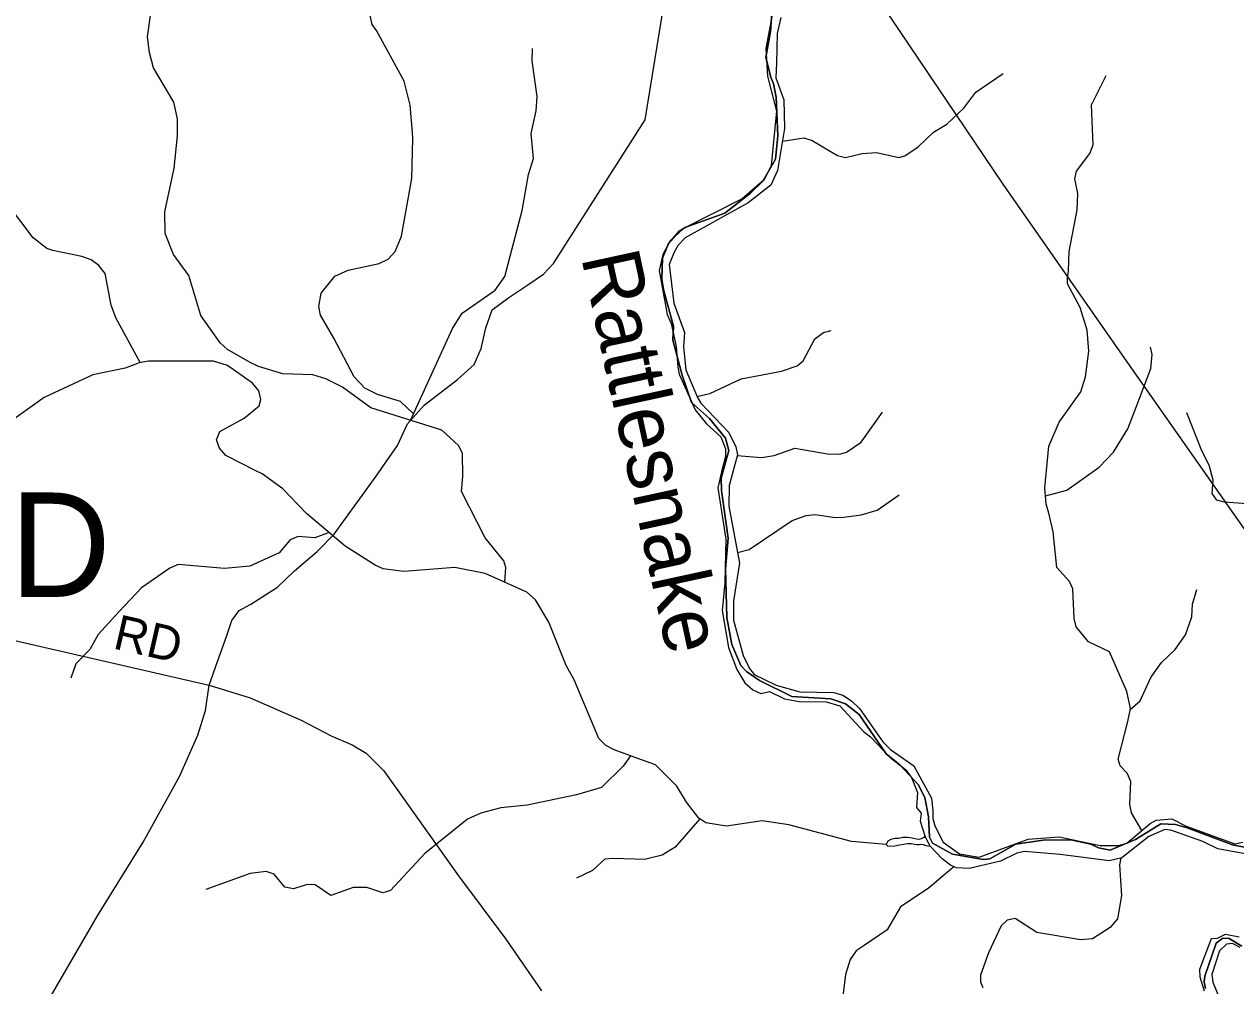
# Model space of a CAD drawing. Extents: x 1525783 to 1900577, y 218250 to 627376.
# Drawn here: x 1680400 to 1690840, y 487300 to 495589 of the extents above; entities that cross this region are included whole.
import ezdxf

# ---------------------------------------------------------------- set-up
doc = ezdxf.new("R2010")
doc.units = 0
for name, color, linetype in [('GM_X_County_Road', 7, 'Continuous'), ('GM_X_County_Road_Text', 7, 'Continuous'), ('GM_X_Major_River', 7, 'Continuous'), ('GM_X_Major_River_Text', 7, 'Continuous'), ('GM_X_Minor_River', 7, 'Continuous'), ('GM_X_Township', 7, 'Continuous'), ('GM_X_Township_Road', 7, 'Continuous'), ('GM_X_Township_Text', 7, 'Continuous')]:
    doc.layers.add(name, color=color, linetype=linetype)

msp = doc.modelspace()

# ---------------------------------------------------------------- linework, layer by layer
at = {"layer": 'GM_X_County_Road'}
for points in [[(1681993, 489890), (1682066, 490094), (1682144, 490312), (1682189, 490449), (1682252, 490536), (1682352, 490588), (1682582, 490737), (1682730, 490877), (1682926, 491042), (1683070, 491193), (1683432, 491693), (1683617, 491958), (1683704, 492144), (1683846, 492306), (1684135, 492525), (1684278, 492656), (1684337, 492794), (1684379, 492971), (1684432, 493127), (1684575, 493232), (1684739, 493342), (1684874, 493433), (1684961, 493525), (1685751, 494764), (1685958, 496037)], [(1674708, 489194), (1674720, 489197), (1677609, 489773), (1679735, 490195), (1680282, 490285), (1681993, 489890), (1682346, 489783), (1682788, 489588), (1683051, 489452), (1683227, 489378), (1683347, 489305), (1683499, 489154), (1684143, 488247), (1684549, 487702), (1684858, 487257)], [(1680544, 487060), (1681032, 487904), (1681424, 488537), (1681737, 489105), (1681897, 489459), (1681961, 489672), (1681993, 489890)]]:
    msp.add_lwpolyline(points, dxfattribs=at)
at = {"layer": 'GM_X_Major_River'}
msp.add_line((1688208, 488504), (1688162, 488593), dxfattribs=at)
for points in [[(1686850, 495697), (1686791, 495379), (1686804, 495140), (1686884, 494840), (1686837, 494370), (1686775, 494246), (1686586, 494084), (1686080, 493829), (1685966, 493722), (1685902, 493603), (1685872, 493467), (1685941, 493087), (1685976, 493010), (1686017, 492811), (1686032, 492631), (1686045, 492572), (1686181, 492264), (1686279, 492144), (1686402, 492032), (1686443, 491927), (1686442, 491861), (1686408, 491731), (1686376, 491591), (1686447, 491151), (1686438, 490774), (1686414, 490536), (1686468, 490217), (1686541, 490027), (1686611, 489910), (1686679, 489851), (1686748, 489820), (1686821, 489837), (1686952, 489773), (1687078, 489751), (1687312, 489746), (1687428, 489712), (1687631, 489491), (1687692, 489446), (1687858, 489271), (1687994, 489165), (1688045, 489096), (1688098, 488967), (1688090, 488837), (1688128, 488788), (1688120, 488718), (1688162, 488593)], [(1686919, 495648), (1686887, 495508), (1686882, 495257), (1686878, 495127), (1686945, 494936), (1686951, 494689), (1686892, 494329), (1686834, 494201), (1686638, 494050), (1686097, 493748), (1686036, 493685), (1686001, 493623), (1685957, 493516), (1685998, 493184), (1686089, 492930), (1686081, 492808), (1686102, 492610), (1686201, 492372), (1686232, 492321), (1686471, 492069), (1686533, 491946), (1686546, 491878), (1686476, 491612), (1686473, 491435), (1686564, 490943), (1686512, 490619), (1686513, 490450), (1686595, 490147), (1686649, 490034), (1686689, 489983), (1686881, 489890), (1687085, 489833), (1687377, 489827), (1687455, 489804), (1687530, 489757), (1687597, 489690), (1687800, 489404), (1687865, 489337), (1688067, 489196), (1688219, 488917), (1688230, 488811), (1688230, 488741), (1688246, 488678), (1688318, 488539), (1688460, 488437), (1688628, 488408), (1688974, 488536), (1689051, 488563), (1689318, 488585), (1689673, 488510), (1689831, 488508), (1689902, 488529)], [(1689902, 488529), (1690102, 488698), (1690155, 488726), (1690289, 488738), (1690414, 488676), (1690833, 488524), (1690901, 488537)], [(1688162, 488593), (1688152, 488577), (1688130, 488567), (1688108, 488562), (1688076, 488566), (1688052, 488571), (1688012, 488577), (1687974, 488578), (1687934, 488568), (1687904, 488569), (1687867, 488561), (1687843, 488545), (1687827, 488518), (1687841, 488503), (1687901, 488505), (1687943, 488514), (1687981, 488519), (1688011, 488525), (1688047, 488525), (1688073, 488520), (1688091, 488518), (1688111, 488518), (1688133, 488519), (1688147, 488517), (1688169, 488509), (1688208, 488504)], [(1690922, 488436), (1690685, 488481), (1690556, 488544), (1690281, 488640), (1690229, 488647), (1690090, 488587), (1689858, 488404), (1689748, 488377), (1689328, 488432)], [(1689328, 488432), (1689020, 488457), (1688953, 488442), (1688812, 488374), (1688543, 488310), (1688435, 488315), (1688381, 488338), (1688310, 488395), (1688208, 488504)], [(1690571, 487254), (1690533, 487375), (1690530, 487443), (1690630, 487708), (1690684, 487710), (1690751, 487745), (1690869, 487721)], [(1690878, 487629), (1690812, 487664), (1690760, 487659), (1690701, 487602), (1690634, 487396), (1690643, 487330), (1690777, 486999)]]:
    msp.add_lwpolyline(points, dxfattribs=at)
at = {"layer": 'GM_X_Minor_River'}
for points in [[(1684543, 490778), (1684550, 490906), (1684533, 490963), (1684373, 491162), (1684169, 491560), (1684181, 491689), (1684178, 491891), (1684143, 491958), (1684000, 492089), (1683387, 492283), (1683142, 492461), (1682999, 492533), (1682887, 492567), (1682628, 492575), (1682418, 492637), (1682348, 492672), (1682151, 492785), (1682090, 492842), (1681923, 493079), (1681820, 493422), (1681688, 493603), (1681616, 493784), (1681613, 493971), (1681691, 494347), (1681722, 494627), (1681720, 494774), (1681690, 494917), (1681514, 495212), (1681480, 495345), (1681464, 495480), (1681521, 495890)], [(1683755, 492231), (1683643, 492335), (1683445, 492396), (1683335, 492450), (1683244, 492550), (1683067, 492883), (1682953, 493080), (1682940, 493156), (1682960, 493270), (1683077, 493417), (1683192, 493469), (1683458, 493527), (1683537, 493562), (1683596, 493628), (1683651, 493763), (1683739, 494259), (1683750, 494604), (1683747, 494654), (1683727, 494891), (1683674, 495099), (1683435, 495534), (1683398, 495585), (1683336, 495872)], [(1683729, 492174), (1684092, 492966), (1684173, 493099), (1684457, 493297), (1684541, 493414), (1684691, 493982), (1684746, 494294), (1684790, 494432), (1684769, 494647), (1684811, 494841), (1684819, 494967), (1684777, 495274), (1684779, 495379)], [(1686934, 494581), (1687118, 494610), (1687190, 494587), (1687407, 494458), (1687478, 494439), (1687621, 494475), (1687743, 494483), (1687937, 494441), (1687989, 494454), (1688103, 494533), (1688235, 494657), (1688350, 494726), (1688496, 494864), (1688600, 495003), (1688837, 495164)], [(1690030, 488637), (1689943, 488791), (1689928, 488861), (1689937, 489062), (1689904, 489132), (1689845, 489197), (1689826, 489252), (1689911, 489579), (1689932, 489689), (1689901, 489836), (1689751, 490179), (1689570, 490264), (1689466, 490395), (1689447, 490466), (1689437, 490721), (1689408, 490785), (1689299, 490905), (1689266, 491212), (1689230, 491375), (1689207, 491450), (1689195, 491592), (1689230, 491951), (1689318, 492158), (1689504, 492420), (1689544, 492548), (1689575, 492770), (1689561, 492950), (1689498, 493146), (1689391, 493352), (1689390, 493402), (1689399, 493464), (1689405, 493630), (1689474, 493990), (1689478, 494128), (1689452, 494255), (1689469, 494321), (1689582, 494474), (1689611, 494548), (1689596, 494895), (1689724, 495148)], [(1681399, 492672), (1681189, 493057), (1681149, 493166), (1681097, 493439), (1681042, 493510), (1680976, 493557), (1680898, 493587), (1680648, 493637), (1680596, 493656), (1680477, 493746), (1680138, 494192)], [(1686197, 492380), (1686307, 492404), (1686578, 492531), (1686925, 492598), (1687060, 492644), (1687112, 492688), (1687213, 492877), (1687288, 492930), (1687355, 492949)], [(1689201, 491522), (1689385, 491573), (1689662, 491770), (1689786, 491899), (1689909, 492100), (1689982, 492287), (1690109, 492620), (1690121, 492742), (1690106, 492805)], [(1685687, 489260), (1685484, 489333), (1685412, 489370), (1685351, 489432), (1685138, 489936), (1685069, 490060), (1684920, 490433), (1684805, 490626), (1684732, 490693), (1684371, 490855), (1684110, 490905), (1683672, 490872), (1683493, 490895), (1683424, 490926), (1683167, 491090), (1682834, 491372), (1682630, 491584), (1682450, 491713), (1682396, 491740), (1682137, 491870), (1682082, 491934), (1682057, 492006), (1682086, 492078), (1682296, 492193), (1682425, 492299), (1682438, 492355), (1682423, 492428), (1682367, 492493), (1682153, 492647), (1682031, 492685), (1681471, 492685), (1681390, 492670), (1681271, 492624), (1680991, 492566), (1680572, 492370), (1679995, 491960)], [(1686544, 491871), (1686752, 491855), (1686862, 491871), (1687041, 491933), (1687323, 491885), (1687429, 491883), (1687485, 491901), (1687611, 491985), (1687795, 492245)], [(1690939, 491454), (1690743, 491468), (1690676, 491487), (1690638, 491544), (1690644, 491658), (1690612, 491787), (1690548, 491910), (1690418, 492239)], [(1686547, 491035), (1686648, 491060), (1687018, 491310), (1687139, 491354), (1687215, 491361), (1687389, 491335), (1687463, 491340), (1687612, 491360), (1687751, 491400), (1687939, 491533)], [(1683029, 491207), (1682905, 491160), (1682761, 491173), (1682692, 491144), (1682598, 491033), (1682343, 490918), (1682126, 490896), (1681726, 490932), (1681656, 490901), (1681410, 490730), (1681218, 490526), (1681038, 490329), (1680966, 490199), (1680845, 490075), (1680801, 489951)], [(1689931, 489680), (1690016, 489756), (1690107, 489956), (1690199, 490087), (1690318, 490199), (1690408, 490324), (1690461, 490480), (1690468, 490590), (1690504, 490716)], [(1685624, 489283), (1685562, 489194), (1685374, 489008), (1685160, 488945), (1684735, 488857), (1684506, 488835), (1684334, 488787), (1684219, 488737), (1683853, 488440), (1683557, 488121), (1683490, 488102), (1683354, 488146), (1683236, 488146), (1683042, 488077), (1682907, 488169), (1682838, 488172), (1682721, 488136), (1682647, 488151), (1682554, 488261), (1682486, 488284), (1682346, 488268), (1681966, 488130)], [(1687827, 488518), (1687529, 488544), (1686990, 488686), (1686760, 488721), (1686453, 488677), (1686275, 488704), (1686212, 488744), (1686106, 488882), (1686024, 489020), (1685840, 489205), (1685687, 489260)], [(1686223, 488738), (1686010, 488495), (1685897, 488426), (1685756, 488392)], [(1685163, 488229), (1685299, 488297), (1685407, 488394), (1685471, 488399), (1685756, 488392)], [(1689849, 488402), (1689837, 488343), (1689855, 488078), (1689820, 487876), (1689759, 487801), (1689605, 487703), (1689503, 487696), (1689125, 487760), (1688939, 487881), (1688869, 487866), (1688818, 487816), (1688710, 487583), (1688641, 487390), (1688641, 487335), (1688662, 487285)], [(1688411, 488325), (1688190, 488138), (1687951, 487981), (1687836, 487782), (1687638, 487646), (1687569, 487601), (1687516, 487525), (1687478, 487396), (1687455, 487210), (1687293, 486947), (1687239, 486671), (1687173, 486546), (1687045, 486411), (1686953, 486114), (1686976, 485921)]]:
    msp.add_lwpolyline(points, dxfattribs=at)
at = {"layer": 'GM_X_Township'}
for points in [[(1686854, 495849), (1686831, 495526), (1686791, 495302), (1686833, 495133), (1686857, 495074), (1686880, 494960), (1686893, 494627), (1686875, 494424), (1686766, 494235), (1686660, 494133), (1686438, 493959), (1686100, 493840), (1686044, 493806), (1685952, 493697), (1685901, 493571), (1685894, 493392), (1685909, 493302), (1685995, 492986), (1685990, 492864), (1686071, 492564), (1686149, 492327), (1686305, 492191), (1686444, 492021), (1686473, 491914), (1686405, 491676), (1686410, 491568), (1686465, 491158), (1686442, 490894), (1686455, 490474), (1686497, 490241), (1686576, 490060), (1686625, 490009), (1686737, 489930), (1687015, 489793), (1687352, 489772), (1687476, 489731), (1687595, 489639), (1687829, 489300), (1687945, 489203), (1688102, 489035), (1688161, 488924), (1688192, 488757), (1688200, 488581), (1688228, 488530), (1688400, 488434), (1688664, 488388), (1688720, 488393), (1688944, 488520), (1689181, 488556), (1689420, 488559), (1689590, 488520), (1689656, 488489), (1689758, 488470), (1689975, 488560), (1690195, 488697), (1690320, 488689), (1690422, 488660), (1690812, 488514), (1691038, 488470)], [(1691038, 488470), (1690812, 488514), (1690422, 488660), (1690320, 488689), (1690195, 488697), (1689975, 488560), (1689758, 488470), (1689656, 488489), (1689590, 488520), (1689420, 488559), (1689181, 488556), (1688944, 488520), (1688720, 488393), (1688664, 488388), (1688400, 488434), (1688228, 488530), (1688200, 488581), (1688192, 488757), (1688161, 488924), (1688102, 489035), (1687945, 489203), (1687829, 489300), (1687595, 489639), (1687476, 489731), (1687352, 489772), (1687015, 489793), (1686737, 489930), (1686625, 490009), (1686576, 490060), (1686497, 490241), (1686455, 490474), (1686442, 490894), (1686465, 491158), (1686410, 491568), (1686405, 491676), (1686473, 491914), (1686444, 492021), (1686305, 492191), (1686149, 492327), (1686071, 492564), (1685990, 492864), (1685995, 492986), (1685909, 493302), (1685894, 493392), (1685901, 493571), (1685952, 493697), (1686044, 493806), (1686100, 493840), (1686438, 493959), (1686660, 494133), (1686766, 494235), (1686875, 494424), (1686893, 494627), (1686880, 494960), (1686857, 495074), (1686833, 495133), (1686791, 495302), (1686831, 495526), (1686854, 495849)], [(1690893, 487641), (1690783, 487706), (1690729, 487709), (1690670, 487667), (1690573, 487383), (1690567, 487333), (1690578, 487277)], [(1690578, 487277), (1690567, 487333), (1690573, 487383), (1690670, 487667), (1690729, 487709), (1690783, 487706), (1690893, 487641)]]:
    msp.add_lwpolyline(points, dxfattribs=at)
at = {"layer": 'GM_X_Township_Road'}
msp.add_lwpolyline([(1694047, 487798), (1693966, 487870), (1693569, 487592), (1693512, 487559), (1693421, 487670), (1692697, 488700), (1691188, 490849), (1689885, 492708), (1688835, 494210), (1687704, 495892), (1687730, 495986), (1687757, 496021), (1687787, 496067), (1687836, 496151), (1687875, 496231), (1687892, 496309), (1687891, 496377), (1687862, 496495), (1687828, 496599), (1687819, 496668)], dxfattribs=at)

# ---------------------------------------------------------------- texts
at = {"layer": 'GM_X_County_Road_Text'}
msp.add_text('RD', height=300, rotation=347.0418, dxfattribs=at).set_placement((1681155, 490210))
at = {"layer": 'GM_X_Major_River_Text'}
msp.add_text('Rattlesnake', height=500, rotation=282.2439, dxfattribs=at).set_placement((1685198, 493582))
at = {"layer": 'GM_X_Township_Text'}
msp.add_text('FAIRFIELD', height=900, rotation=0, dxfattribs=at).set_placement((1674994, 490652))

doc.saveas('drawing.dxf')
